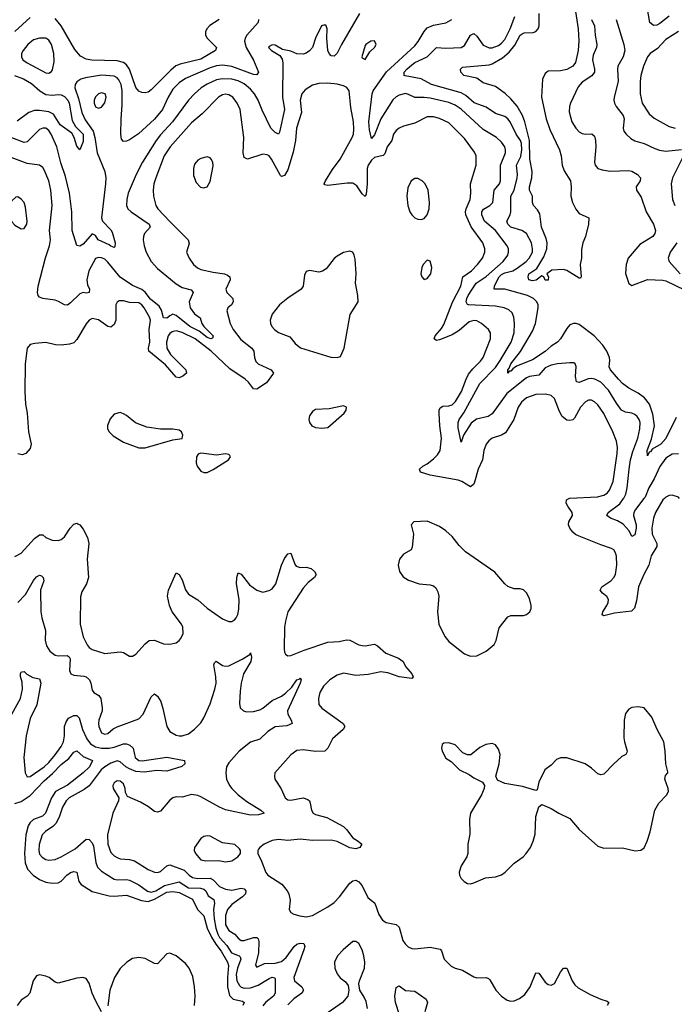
# Model space of a CAD drawing. Header units: inches. Extents: x 1649636 to 1815363, y 506543 to 641975.
# Tile 537 of 656: x 1745082 to 1749304, y 566738 to 573089. Entities that reach past the tile are written whole.
import ezdxf

# ---------------------------------------------------------------- set-up
doc = ezdxf.new("R2010")
doc.units = ezdxf.units.IN
doc.header["$MEASUREMENT"] = 0
doc.layers.add('B7546', color=7, linetype='Continuous')
doc.layers.add('B7547', color=7, linetype='Continuous')

msp = doc.modelspace()

# ---------------------------------------------------------------- linework, layer by layer
at = {"layer": 'B7546', "color": 5}
for points, elevation in [([(1749239.5, 570000), (1749230, 569991.1), (1749181.6, 569910), (1749170, 569873.2), (1749158.5, 569810), (1749160.2, 569770), (1749190.9, 569710.9), (1749192.1, 569690), (1749154.7, 569630), (1749139.1, 569570), (1749107.3, 569510), (1749073.1, 569430), (1749060.1, 569339.9), (1749047.8, 569292.2), (1749027.3, 569272.7), (1748918.3, 569261.6), (1748850, 569244.2), (1748839.3, 569250), (1748843.5, 569270), (1748867.9, 569310), (1748876.4, 569330), (1748878.5, 569350), (1748868, 569368), (1748840.5, 569390), (1748826.6, 569410), (1748835.6, 569430), (1748893.7, 569470), (1748912.9, 569490), (1748923.5, 569510), (1748933.8, 569570), (1748930, 569628), (1748924, 569650), (1748913.3, 569670), (1748899, 569679), (1748830, 569701.4), (1748690, 569756.5), (1748667.3, 569767.3), (1748650, 569783.1), (1748629.8, 569810), (1748621.5, 569830), (1748623.5, 569850), (1748646.2, 569890), (1748645.6, 569910), (1748616.2, 569950), (1748607.3, 569970), (1748609.1, 569990.9), (1748624.1, 570000)], 480), ([(1749107.4, 570000), (1749053.6, 569930), (1749043.3, 569910), (1749040.8, 569890), (1749056.9, 569830), (1749057.8, 569810), (1749050, 569767), (1749030, 569755.6), (1749012.5, 569792.5), (1748974.8, 569834.8), (1748936.8, 569856.8), (1748892.9, 569872.9), (1748867.8, 569890), (1748877.7, 569910), (1748953.4, 569966.6), (1748976.8, 570000)], 460), ([(1745050, 569626), (1745090, 569647.4), (1745176.5, 569743.5), (1745210, 569766.4), (1745230, 569766), (1745250.8, 569750), (1745290, 569732.4), (1745330, 569730.4), (1745350, 569737.1), (1745370, 569753), (1745406.6, 569810), (1745430, 569834), (1745450, 569840.4), (1745457.2, 569837.2), (1745470.2, 569830.2), (1745490, 569803), (1745518.6, 569750), (1745527.6, 569710), (1745516.9, 569610), (1745525.8, 569490), (1745511.4, 569450), (1745482.2, 569397.8), (1745474, 569366), (1745471, 569190), (1745490, 569108.2), (1745516.2, 569056.2), (1745530, 569038.9), (1745550, 569026), (1745630, 569000.2), (1745730, 569012), (1745750, 569006.4), (1745790, 568984.4), (1745810, 568984.4), (1745830, 568996.4), (1745890, 569063.1), (1745916.4, 569083.6), (1745950, 569085.7), (1746010, 569063.1), (1746050, 569061.1), (1746090, 569070.4), (1746110, 569083.8), (1746121.7, 569098.3), (1746135.4, 569130), (1746134, 569170), (1746124.2, 569190), (1746065.7, 569270), (1746047.1, 569310), (1746034.7, 569370), (1746041.4, 569410), (1746090, 569520.7), (1746110, 569510.6), (1746130, 569475.5), (1746150.7, 569410.7), (1746170, 569383.9), (1746230, 569346.5), (1746290, 569293.7), (1746390, 569225.2), (1746430, 569207), (1746450, 569206.4), (1746470, 569219.3), (1746477.4, 569230), (1746487.7, 569252.3), (1746494.2, 569285.8), (1746496.1, 569350), (1746479.8, 569450), (1746481.4, 569490), (1746490, 569520.7), (1746510, 569512.4), (1746564.3, 569444.3), (1746610, 569409.1), (1746650, 569396.9), (1746690, 569406), (1746710, 569418.5), (1746733.3, 569450), (1746769.2, 569570), (1746790, 569613.7), (1746810, 569643), (1746830, 569647.3), (1746855.9, 569575.9), (1746864.7, 569564.7), (1746890, 569555.8), (1746930, 569557.2), (1746962, 569550), (1746983.8, 569530), (1746993, 569510), (1746982, 569490), (1746941.1, 569458.9), (1746910, 569421.1), (1746811.2, 569270), (1746795.4, 569210), (1746790.2, 569169.8), (1746786.5, 569030), (1746789, 569009), (1746796.1, 568996.1), (1746810, 568985.5), (1746830, 568987), (1746917.3, 569022.7), (1747070, 569073.8), (1747141.8, 569078.2), (1747190, 569087.9), (1747210, 569086.7), (1747270, 569056.9), (1747290, 569052.4), (1747310, 569050.2), (1747370, 569061.7), (1747390, 569050.3), (1747442.6, 569002.6), (1747524.9, 568970), (1747554.4, 568950), (1747570, 568916.3), (1747610.4, 568870), (1747619.1, 568850), (1747610, 568839.3), (1747530.1, 568849.9), (1747455.8, 568875.7), (1747410, 568882.8), (1747330, 568865.4), (1747250, 568858.9), (1747170, 568873), (1747130, 568861.4), (1747081.6, 568830), (1747041.8, 568790), (1747018, 568750), (1747008, 568710), (1747011.4, 568671.4), (1747030, 568647.2), (1747167.4, 568550), (1747178.7, 568530), (1747167.4, 568510), (1747099.6, 568450), (1747070, 568389.6), (1747050, 568371.1), (1746988.7, 568368.7), (1746910, 568379.7), (1746870, 568374), (1746830, 568347.6), (1746727.7, 568230), (1746724, 568210), (1746727.7, 568190), (1746768.1, 568128.1), (1746793, 568070), (1746810, 568057.6), (1746830, 568053.7), (1746910, 568068.9), (1746939.7, 568059.7), (1746950.2, 568050.2), (1746956, 568036), (1746963.2, 567990), (1746974.9, 567970), (1746990, 567961.5), (1747062.4, 567942.4), (1747170, 567884), (1747190, 567865.2), (1747230, 567811.4), (1747264.9, 567790), (1747287.3, 567770), (1747276, 567750), (1747250, 567741.6), (1747210, 567746.3), (1747130, 567787.7), (1747090, 567796.5), (1746970, 567795.4), (1746890, 567803.2), (1746810, 567793.7), (1746750, 567801.8), (1746710, 567794.2), (1746659.1, 567770), (1746630.7, 567750), (1746622, 567738), (1746617.3, 567730), (1746618, 567710), (1746642, 567662), (1746668.6, 567588.6), (1746681.3, 567570), (1746771.9, 567511.9), (1746807.4, 567470), (1746816.9, 567450), (1746826, 567410), (1746819.3, 567350), (1746830.4, 567330.4), (1746850, 567319.3), (1746887.5, 567307.5), (1746930, 567301.1), (1746970, 567310.3), (1747070, 567366.5), (1747110, 567394), (1747144.2, 567430), (1747210, 567518.4), (1747230, 567534.9), (1747250, 567539.1), (1747270, 567528), (1747290, 567502), (1747326.9, 567426.9), (1747373, 567390), (1747396.9, 567316.9), (1747420.6, 567280.6), (1747445.7, 567265.7), (1747510, 567253.4), (1747530, 567234.9), (1747553.8, 567150), (1747567.5, 567127.5), (1747588.1, 567108.1), (1747610, 567098), (1747630, 567095.2), (1747730, 567106.2), (1747794.4, 567094.4), (1747802.8, 567082.7), (1747819.5, 567030), (1747864.7, 566984.7), (1747890, 566971.7), (1747938, 566958), (1748010, 566915.6), (1748030, 566909.1), (1748090, 566910.2), (1748104.5, 566904.5), (1748114.7, 566894.7), (1748153.2, 566830), (1748190, 566790.2), (1748225.1, 566765.1), (1748250, 566759.1), (1748270, 566760.8), (1748304.7, 566775.3), (1748339.8, 566800.2), (1748374.7, 566850), (1748410, 566941), (1748430, 566938.8), (1748470, 566881.3), (1748490, 566865.3), (1748510, 566862), (1748530, 566872.7), (1748570, 566944.9), (1748590, 566970.6), (1748610, 566970.8), (1748644.9, 566890), (1748663.2, 566863.2), (1748683.8, 566843.8), (1748760.6, 566800.6), (1748830, 566770.5), (1748870, 566758.8), (1748881, 566750), (1748870.6, 566730)], 480), ([(1745069.8, 569330), (1745119.7, 569380.3), (1745170, 569472.4), (1745190, 569495.8), (1745210, 569507), (1745222.3, 569502.3), (1745233.7, 569490), (1745236.5, 569470), (1745215.6, 569410), (1745218.9, 569270), (1745224, 569230), (1745247.6, 569150), (1745246.6, 569086.6), (1745253.6, 569050), (1745276, 569016), (1745310, 568990.2), (1745330, 568985.8), (1745388, 568988), (1745399.8, 568979.8), (1745407, 568967), (1745403.5, 568890), (1745410.4, 568870), (1745430, 568860.7), (1745495.5, 568855.5), (1745510.3, 568850), (1745531.3, 568830), (1745540.7, 568810), (1745550, 568763.1), (1745560.3, 568750), (1745592.2, 568730), (1745604.7, 568710), (1745614.3, 568650), (1745613, 568630), (1745591.5, 568570), (1745589.4, 568550), (1745592.3, 568530), (1745608.3, 568490), (1745630, 568480.2), (1745650, 568484.5), (1745684.9, 568515.1), (1745710, 568528.5), (1745850, 568578.3), (1745878.7, 568610), (1745930, 568722), (1745950, 568740.5), (1745970, 568726), (1745991.3, 568690), (1746005.5, 568645.5), (1746030.2, 568530.2), (1746050, 568497.6), (1746090, 568474.9), (1746110, 568470.3), (1746130, 568470.3), (1746170, 568482.3), (1746210, 568511.8), (1746250, 568554), (1746270, 568586.4), (1746310, 568676.4), (1746340.2, 568770), (1746347.8, 568810), (1746346.4, 568850), (1746332.7, 568927.3), (1746338.7, 568941.3), (1746349.7, 568950.3), (1746390, 568923.6), (1746410, 568919.1), (1746430, 568922), (1746516.4, 568963.6), (1746564.9, 568995.1), (1746570, 569006), (1746576.7, 568976.7), (1746573, 568950), (1746524.4, 568870), (1746509.4, 568810), (1746502.9, 568757.1), (1746499.1, 568679.1), (1746504.2, 568650), (1746524.4, 568630), (1746544.4, 568624.4), (1746590, 568625.9), (1746630, 568637.3), (1746650, 568647.9), (1746710, 568696.6), (1746770, 568724.8), (1746796, 568744), (1746837.2, 568782.8), (1746870, 568831.3), (1746884.7, 568835.2), (1746890, 568842), (1746896, 568830), (1746891.1, 568810), (1746809.3, 568630), (1746811.1, 568610), (1746833.4, 568570), (1746839.3, 568550), (1746805.4, 568534.6), (1746730, 568526.6), (1746682, 568498), (1746630, 568448.8), (1746570, 568427.8), (1746496.5, 568370), (1746430, 568296.3), (1746414.9, 568270), (1746410.2, 568230), (1746415.2, 568190), (1746433.7, 568150), (1746449.3, 568130), (1746489.6, 568089.6), (1746545.6, 568045.6), (1746637.1, 567990), (1746658.8, 567970), (1746620.9, 567959.1), (1746570, 567958.1), (1746410, 567992.7), (1746370, 568009), (1746250, 568075.9), (1746230, 568084.6), (1746190, 568090.8), (1746130, 568074.3), (1746090, 568075.1), (1746070, 568069.7), (1746050, 568054.3), (1745990, 567984.7), (1745970, 567976.3), (1745950, 567982.4), (1745912.6, 568012.6), (1745861.4, 568041.4), (1745777.5, 568077.5), (1745763.9, 568103.9), (1745761.1, 568130), (1745750, 568159.6), (1745730, 568176.8), (1745710, 568178.5), (1745690, 568166.6), (1745683.2, 568150), (1745684.4, 568130), (1745722, 568070), (1745719.3, 568050), (1745682, 567970), (1745647.5, 567830), (1745649.5, 567770), (1745670, 567717.3), (1745690, 567695.6), (1745710, 567684.1), (1745730, 567677.1), (1745790, 567672.8), (1745823, 567663), (1745910, 567608.1), (1745950, 567589.1), (1745970, 567587.9), (1745990, 567595.2), (1746029.9, 567630.1), (1746050, 567637.3), (1746143.3, 567603.3), (1746174, 567570), (1746196.6, 567556.6), (1746230, 567550.1), (1746310.8, 567550.8), (1746330, 567540.4), (1746370, 567497.8), (1746410, 567479.9), (1746450, 567475.1), (1746510, 567486), (1746530, 567482), (1746541.1, 567470), (1746538.3, 567450), (1746518.3, 567430), (1746450, 567381.5), (1746422.8, 567350), (1746409.6, 567310), (1746410, 567250.6), (1746430, 567214.6), (1746469.3, 567189.3), (1746490, 567164.5), (1746510, 567148.8), (1746530, 567148.5), (1746590, 567168.9), (1746610, 567169.2), (1746619.1, 567159.1), (1746623.7, 567143.7), (1746621.3, 567070), (1746601.6, 566990), (1746610, 566977.3), (1746660, 567000), (1746730, 567003.4), (1746770, 567012.9), (1746800.6, 567039.4), (1746850.9, 567110), (1746870, 567125), (1746890, 567132.4), (1746914.9, 567130), (1746920.7, 567110), (1746915, 567090), (1746850.2, 566910), (1746853.1, 566890), (1746902.3, 566850), (1746911.2, 566828.8), (1746902, 566810), (1746850, 566773.8), (1746810, 566734.5)], 460), ([(1745010, 568571.1), (1745086.4, 568710), (1745099.6, 568770), (1745096.7, 568816.7), (1745087, 568853), (1745087.4, 568872.6), (1745090, 568880.7), (1745096.6, 568883.4), (1745110, 568884.9), (1745127.5, 568867.5), (1745166.4, 568846.4), (1745210, 568838), (1745218.6, 568810), (1745192.6, 568670), (1745150, 568581.6), (1745122.9, 568470), (1745107.8, 568330), (1745117.5, 568230), (1745130, 568204.9), (1745150, 568208.3), (1745239.5, 568270), (1745270, 568298.1), (1745310, 568346), (1745350, 568401.5), (1745363.1, 568430), (1745371.1, 568470), (1745371.2, 568530), (1745380.4, 568559.7), (1745397.1, 568582.9), (1745430, 568600.1), (1745450, 568600.2), (1745464.8, 568584.8), (1745486.5, 568510), (1745513.8, 568450), (1745538.6, 568418.6), (1745570, 568397.8), (1745609.2, 568389.2), (1745659.3, 568390), (1745690, 568395.7), (1745750, 568418.5), (1745770, 568417.8), (1745791.7, 568410), (1745813.7, 568390), (1745827.1, 568330), (1745850.2, 568310.2), (1745872.3, 568307.7), (1746030, 568331.3), (1746144, 568310), (1746146, 568290), (1746127.5, 568272.5), (1746030, 568241.3), (1745966.2, 568246.2), (1745885.4, 568234.6), (1745830, 568240.5), (1745790, 568256), (1745766.9, 568270), (1745730, 568302.9), (1745710, 568307.5), (1745670, 568292.8), (1745630.9, 568270), (1745608, 568250), (1745530, 568146), (1745497.6, 568122.4), (1745400.2, 568070), (1745380.2, 568050), (1745357.6, 568010), (1745335.4, 567944.6), (1745315.1, 567904.9), (1745295.5, 567884.5), (1745247.5, 567852.5), (1745227.5, 567830), (1745208, 567768), (1745205, 567730), (1745210, 567706.4), (1745226.2, 567686.2), (1745250, 567672.6), (1745270, 567668.4), (1745310, 567672), (1745349.7, 567690), (1745438.3, 567741.7), (1745510, 567802.2), (1745530, 567801.2), (1745550, 567779.6), (1745557.6, 567757.6), (1745572.6, 567652.6), (1745582.9, 567622.9), (1745610, 567595.7), (1745690, 567545.6), (1745710, 567541), (1745770, 567542.2), (1745790, 567538.2), (1745850, 567509), (1745906.6, 567466.6), (1745930, 567461.1), (1745958.7, 567470), (1746016.5, 567503.5), (1746110, 567528.3), (1746170, 567490.1), (1746247.5, 567487.5), (1746270, 567481.4), (1746281.4, 567470), (1746297.6, 567437.6), (1746334.3, 567414.3), (1746338.9, 567390), (1746332.4, 567350), (1746335.5, 567290), (1746345.6, 567230), (1746359.6, 567190), (1746370, 567169.6), (1746417.5, 567117.5), (1746446.6, 567070), (1746496.5, 567050), (1746504.2, 567044.2), (1746508.7, 567030), (1746486.1, 566970), (1746477.3, 566930), (1746481.8, 566890), (1746498.4, 566858.4), (1746510, 566847.5), (1746530, 566841.7), (1746570, 566844.4), (1746619.6, 566860.4), (1746690, 566904.2), (1746710, 566912.1), (1746727.5, 566907.5), (1746730, 566902), (1746728.9, 566810), (1746717.9, 566790), (1746670, 566751.9), (1746650, 566728.2)], 440), ([(1745050, 568032.3), (1745090, 568045), (1745150, 568084), (1745239.9, 568180.1), (1745293.3, 568226.7), (1745350, 568285.3), (1745397.4, 568322.6), (1745430, 568364), (1745450, 568372.9), (1745490, 568335.4), (1745550.7, 568310.7), (1745531.2, 568270), (1745491.4, 568230), (1745390, 568150.7), (1745312.2, 568110), (1745286.3, 568070), (1745247, 567970), (1745228.2, 567951.8), (1745170, 567929.4), (1745149.1, 567910), (1745136.6, 567890), (1745121.8, 567830), (1745112.6, 567710), (1745116.3, 567650), (1745131.9, 567610), (1745169.4, 567570), (1745210, 567543.1), (1745250, 567525.1), (1745290, 567518.8), (1745330, 567521), (1745350, 567532.2), (1745384.8, 567570), (1745410, 567587.6), (1745430, 567595.2), (1745450, 567590.3), (1745463, 567530), (1745477.6, 567510), (1745550, 567464.5), (1745657.8, 567437.8), (1745690, 567434.9), (1745770, 567441.5), (1745866.6, 567406.6), (1745910, 567401.7), (1745950, 567416.9), (1746030, 567461.9), (1746070, 567465.7), (1746110, 567459.3), (1746195.7, 567415.7), (1746227.4, 567350), (1746269.5, 567309.5), (1746289.8, 567230), (1746317.7, 567170), (1746345.7, 567125.7), (1746381.3, 567081.3), (1746422.5, 567010), (1746428.8, 566988.8), (1746420.8, 566910), (1746420.8, 566850), (1746434.6, 566794.6), (1746459.2, 566770), (1746518.2, 566758.2), (1746530.1, 566750.1), (1746519.8, 566730)], 420), ([(1747324.7, 566710), (1747315.5, 566755.5), (1747304.2, 566784.2), (1747276.2, 566830), (1747269.5, 566869.5), (1747273, 566890), (1747305.1, 566970), (1747306.9, 567010), (1747302, 567050), (1747290, 567089), (1747269.5, 567129.5), (1747250, 567143.7), (1747230, 567142), (1747168.2, 567090), (1747130.4, 567050), (1747112.4, 567010), (1747114, 566970), (1747130, 566934), (1747148.1, 566908.1), (1747182.6, 566882.6), (1747199.5, 566859.5), (1747205.5, 566830), (1747198.4, 566790), (1747164.4, 566750), (1747048.8, 566670)], 480), ([(1746208.8, 566730), (1746212.6, 566790), (1746209.9, 566849.9), (1746197.2, 566917.2), (1746174.5, 566970), (1746150, 567001.8), (1746090, 567051), (1746050, 567067.8), (1746030, 567063), (1745970, 566998.9), (1745950, 567001.4), (1745890, 567032.7), (1745850, 567040.6), (1745810, 567033.3), (1745773.1, 567010), (1745730, 566968.6), (1745693.4, 566910), (1745663.8, 566830), (1745650, 566728.3)], 420), ([(1745610, 566689.4), (1745570, 566761.4), (1745549, 566810), (1745530, 566873.6), (1745510, 566903.5), (1745489.8, 566909.8), (1745450, 566907.2), (1745330, 566874), (1745310, 566880.7), (1745271.9, 566910), (1745250, 566919.6), (1745210, 566927.8), (1745190, 566921.5), (1745168.1, 566890), (1745147.2, 566810), (1745130.2, 566789.8), (1745090, 566764.4), (1745064.3, 566730)], 420), ([(1747531.7, 566670), (1747505, 566750), (1747500.3, 566790), (1747510, 566846.8), (1747530, 566857.1), (1747570, 566827), (1747630, 566822.4), (1747702.4, 566770), (1747711.7, 566750), (1747693.6, 566690)], 460)]:
    msp.add_lwpolyline(points, dxfattribs=dict(at, elevation=elevation))
for points, elevation in [([(1747710, 569854), (1747624.7, 569850), (1747605.5, 569830), (1747622, 569770), (1747612.7, 569687.3), (1747605.5, 569670), (1747558, 569642), (1747530.4, 569610), (1747523.1, 569570), (1747530.3, 569530), (1747554.9, 569494.9), (1747590, 569473.8), (1747658.8, 569450), (1747730, 569443.5), (1747750, 569436.9), (1747765, 569425), (1747779.5, 569399.5), (1747784.8, 569370), (1747777.1, 569270), (1747784.7, 569190), (1747822.6, 569110), (1747850, 569078.6), (1747950, 568999.5), (1747990, 568983.7), (1748030, 568985.3), (1748090, 569016.4), (1748142, 569058), (1748155.6, 569084.4), (1748174.3, 569165.7), (1748230, 569236.3), (1748250, 569246), (1748330, 569246.4), (1748350, 569253), (1748371.2, 569268.8), (1748379.6, 569290), (1748381.3, 569310), (1748370, 569356), (1748350, 569392.3), (1748330, 569411.6), (1748310, 569418.7), (1748270, 569418.7), (1748230, 569433.3), (1748209.6, 569450), (1748145.3, 569525.3), (1747957.3, 569657.3), (1747916.8, 569696.8), (1747870, 569754.8), (1747831.1, 569791.1), (1747790, 569819.8)], 520), ([(1749070, 568657.6), (1749030, 568651.8), (1749010, 568640.9), (1748990, 568613.2), (1748981.3, 568570), (1748977.7, 568457.7), (1748981.7, 568430), (1749000.5, 568370), (1748998.4, 568361.6), (1748991, 568350), (1748964.7, 568335.3), (1748914, 568290), (1748850, 568222.7), (1748830, 568218), (1748810, 568224.5), (1748770, 568262), (1748729.7, 568289.7), (1748610, 568327), (1748570, 568326.6), (1748543.7, 568316.3), (1748510, 568279.5), (1748469.1, 568250.9), (1748430.8, 568170.8), (1748419.6, 568120.4), (1748410, 568118), (1748323.8, 568143.8), (1748210, 568162.4), (1748163.9, 568183.9), (1748152.3, 568210), (1748173.6, 568290), (1748179.6, 568350), (1748170, 568384), (1748150, 568412.3), (1748130, 568419.5), (1748087.3, 568412.7), (1748050, 568394.5), (1747992.3, 568347.7), (1747970, 568346.6), (1747940.1, 568360.1), (1747890, 568412.3), (1747850, 568425.2), (1747818, 568422), (1747806, 568414), (1747802.8, 568390), (1747807.3, 568370), (1747830, 568326), (1747864, 568304), (1747918.8, 568250), (1747980.4, 568220.4), (1748010, 568199.1), (1748066, 568170), (1748078.8, 568150), (1748076.3, 568130), (1748059.5, 568090), (1747988.9, 567970), (1747983.6, 567930), (1747984.2, 567835.8), (1747972.4, 567770), (1747972.7, 567710), (1747966.4, 567690), (1747928.7, 567630), (1747915.8, 567590), (1747918.4, 567570), (1747928.2, 567550), (1747949, 567529), (1747970, 567517.1), (1747990, 567514.9), (1748010, 567520.5), (1748085.9, 567554.1), (1748150, 567559.6), (1748190, 567573.1), (1748213, 567590), (1748270, 567647.2), (1748329.6, 567690), (1748348, 567710), (1748375.4, 567750), (1748392.6, 567790), (1748405.6, 567834.4), (1748409.7, 567950.3), (1748430, 568012), (1748450, 568026), (1748510, 568001.3), (1748559.1, 567970), (1748630, 567936.4), (1748690, 567864.4), (1748810, 567758.4), (1748850, 567744.9), (1748970, 567746.4), (1749052.1, 567727.9), (1749087.2, 567732.8), (1749110, 567746.8), (1749129.6, 567790.3), (1749148, 567850), (1749178, 567990), (1749204.6, 568035.4), (1749253.4, 568086.6), (1749267.3, 568110), (1749264.7, 568130), (1749241.6, 568190), (1749246.6, 568213.4), (1749262, 568230), (1749262, 568238), (1749249.5, 568289.5), (1749245.1, 568370), (1749235.4, 568430), (1749193.3, 568510), (1749158.7, 568590), (1749110, 568649.4)], 520), ([(1746290, 567824.2), (1746270, 567819.7), (1746250, 567807), (1746208.7, 567750), (1746207, 567730), (1746216.4, 567710), (1746250, 567668.9), (1746282.6, 567662.6), (1746365.2, 567665.2), (1746410, 567656.9), (1746450, 567663.7), (1746489.3, 567690), (1746506, 567710), (1746506, 567730), (1746500.1, 567740.1), (1746469.6, 567769.6), (1746390, 567778.7), (1746310, 567822.4)], 480)]:
    msp.add_lwpolyline(points, close=True, dxfattribs=dict(at, elevation=elevation))
at = {"layer": 'B7547', "color": 5}
for points, elevation in [([(1748661.6, 573170), (1748684.6, 573030), (1748687.8, 572952.2), (1748683.4, 572890), (1748666.6, 572813.4), (1748649.1, 572790), (1748610, 572767.1), (1748570, 572759.5), (1748490, 572757.8), (1748470, 572741.5), (1748454.3, 572705.7), (1748448.1, 572590), (1748478.1, 572450), (1748501.2, 572381.2), (1748562.4, 572250), (1748574, 572210), (1748581.5, 572150), (1748593.1, 572113.1), (1748633.6, 572050), (1748638.3, 572010), (1748636.3, 571950), (1748646.4, 571910), (1748667.8, 571867.8), (1748690, 571839.5), (1748753, 571810), (1748750.4, 571770), (1748730.4, 571690), (1748713.4, 571650), (1748706, 571606), (1748704.7, 571550), (1748696, 571510), (1748702, 571430), (1748698, 571422), (1748690, 571422), (1748611.5, 571471.5), (1748590, 571477.2), (1748513.6, 571473.6), (1748482, 571450), (1748492, 571430), (1748490, 571408), (1748470, 571409), (1748462, 571430), (1748450, 571437.2), (1748412.1, 571407.9), (1748390, 571404.2), (1748364.7, 571410), (1748360.6, 571430), (1748365.2, 571450), (1748416.1, 571483.9), (1748461.5, 571558.5), (1748480.6, 571610), (1748483.9, 571650), (1748478, 571678), (1748447.3, 571750), (1748437.4, 571837.4), (1748422.4, 571862.4), (1748396.2, 571890), (1748389.7, 571910), (1748388.2, 571950), (1748369.8, 571990), (1748369, 572010), (1748384.1, 572070), (1748386, 572110), (1748372.4, 572192.4), (1748370.6, 572310), (1748339.4, 572430), (1748323.6, 572470), (1748291, 572531), (1748250, 572579), (1748212.7, 572612.7), (1748150, 572657.7), (1748070, 572682), (1748030, 572711.1), (1747945.6, 572730), (1747927.4, 572750), (1747924.2, 572770), (1747936.6, 572783.4), (1748110, 572796.8), (1748130, 572803.6), (1748196.2, 572843.8), (1748239.4, 572880.6), (1748274.5, 572925.6), (1748310, 572988.3), (1748321.7, 572998.3), (1748335.3, 573004.7), (1748394.2, 573005.8), (1748410, 573011.9), (1748426.6, 573030), (1748431.7, 573050), (1748432.2, 573130)], 420), ([(1749270, 573111.1), (1749210, 573064.3), (1749190, 573053.2), (1749170, 573050.8), (1749146.6, 573070), (1749128.8, 573170)], 460), ([(1747274.3, 573130), (1747156.6, 572930), (1747130, 572873.6), (1747110, 572853.5), (1747090, 572855.4), (1747077.2, 572870), (1747069.8, 572890), (1747061.8, 572970), (1747065.1, 573030), (1747058, 573050), (1747050, 573055.1), (1747028.2, 573050), (1746990, 572969.2), (1746970.3, 572910), (1746951.8, 572888.2), (1746930, 572874), (1746910, 572867.3), (1746869.8, 572869.8), (1746830, 572885.1), (1746776, 572896), (1746730, 572923.7), (1746710, 572926), (1746690, 572917.2), (1746686.4, 572910), (1746704.9, 572890), (1746759, 572859), (1746773.5, 572833.5), (1746778, 572810), (1746777.1, 572590), (1746788.9, 572510), (1746756.6, 572363.4), (1746750, 572349.7), (1746730, 572360.4), (1746702, 572390), (1746645.6, 572505.6), (1746619.3, 572570), (1746596.4, 572610), (1746570, 572641.2), (1746530, 572674.3), (1746490, 572695.3), (1746450, 572704.8), (1746390, 572708), (1746350, 572700.9), (1746290, 572673.9), (1746251.2, 572648.8), (1746208.3, 572611.7), (1746170, 572569.8), (1746067.6, 572430), (1745990, 572346), (1745962.6, 572310), (1745873, 572170), (1745832.5, 572090), (1745780.7, 571970), (1745772.3, 571930), (1745770.3, 571890), (1745778.9, 571870), (1745800.9, 571850), (1745916.9, 571770), (1745923.6, 571750), (1745887.2, 571710), (1745879.6, 571690), (1745878.8, 571670), (1745884.8, 571630), (1745898, 571590), (1745930.1, 571530), (1745970, 571484.7), (1746090, 571386.2), (1746130, 571362.6), (1746186.7, 571346.7), (1746196.4, 571336.4), (1746199.6, 571330), (1746175.3, 571270), (1746182.1, 571230), (1746210, 571191.8), (1746245.1, 571165.1), (1746256.6, 571130), (1746269, 571109), (1746330.2, 571050), (1746324.3, 571035.7), (1746313.4, 571030), (1746290, 571039.9), (1746239.7, 571079.7), (1746179.6, 571110), (1746090, 571180.2), (1746070, 571189), (1746050, 571179.8), (1746030, 571163.1), (1746010, 571165.6), (1745995.1, 571215.1), (1745981.7, 571241.7), (1745925.3, 571285.3), (1745890, 571332.5), (1745870, 571348.8), (1745810, 571374.5), (1745729.1, 571429.1), (1745650, 571525.6), (1745630, 571543.4), (1745610, 571553.6), (1745590, 571555.6), (1745570, 571548.2), (1745526.4, 571470), (1745514.8, 571410), (1745518.8, 571378.8), (1745532.1, 571350), (1745530, 571329.7), (1745510, 571326), (1745490, 571328.4), (1745470, 571321.7), (1745410, 571262.6), (1745390, 571248.3), (1745370, 571249.7), (1745332.3, 571272.3), (1745310, 571280.4), (1745230, 571289.8), (1745210, 571298.9), (1745201.5, 571310), (1745196.2, 571330), (1745200.6, 571370), (1745247, 571553), (1745273.3, 571630), (1745280.7, 571670), (1745272.8, 571730), (1745290.6, 571890), (1745281.9, 571990), (1745269.9, 572049.9), (1745240.3, 572120.3), (1745230, 572135.1), (1745210, 572149.8), (1745130, 572162.1), (1745010, 572206.6)], 460), ([(1746620.8, 573090), (1746619.1, 573070), (1746547, 572990), (1746536.1, 572970), (1746532.3, 572950), (1746541.9, 572910), (1746590, 572828), (1746622, 572750), (1746610, 572733), (1746590, 572736.2), (1746450, 572787.2), (1746390, 572796.7), (1746350, 572791.2), (1746310, 572779.5), (1746150.4, 572709.6), (1746110, 572682.3), (1746070, 572640.7), (1746038.3, 572590), (1746003.1, 572510), (1745950, 572446.8), (1745847.1, 572352.9), (1745790, 572315.1), (1745770, 572305.1), (1745750, 572302.9), (1745738.3, 572318.3), (1745734.7, 572350), (1745735.8, 572450), (1745743, 572537), (1745742.2, 572630), (1745735.8, 572670), (1745721.5, 572701.5), (1745710, 572714.1), (1745690, 572723.9), (1745609.7, 572730.3), (1745505.2, 572714.8), (1745475.1, 572704.9), (1745450.9, 572689.1), (1745439.1, 572670), (1745437.6, 572650), (1745461.1, 572581.1), (1745482.5, 572490), (1745503.3, 572443.3), (1745554.9, 572370), (1745566, 572330), (1745580.9, 572230), (1745631, 572110), (1745636.6, 572070), (1745635.5, 572030), (1745610.2, 571810), (1745616, 571790), (1745670, 571734), (1745678.7, 571718.7), (1745696.8, 571650), (1745696.1, 571623.9), (1745690, 571620.5), (1745670, 571628.1), (1745657.6, 571637.6), (1745588.1, 571668.1), (1745570, 571697.2), (1745550, 571707.6), (1745490, 571640.4), (1745470, 571628), (1745450, 571632.7), (1745418.9, 571730), (1745417.6, 571850), (1745401.8, 571970), (1745377.1, 572077.1), (1745346, 572166), (1745320.8, 572270), (1745285, 572350), (1745270, 572374.2), (1745250, 572389.8), (1745230, 572389.8), (1745210, 572379.8), (1745130, 572300.2), (1745110, 572296.2), (1745030, 572326.6)], 440), ([(1745150, 573104.1), (1745050, 573013.3)], 420), ([(1746367.2, 573090), (1746307.5, 573052.5), (1746288.8, 573030), (1746280.1, 573010), (1746279.8, 572990), (1746290.1, 572970), (1746351.5, 572910), (1746345.3, 572890), (1746250, 572833.8), (1746117.6, 572802.4), (1746088.8, 572791.2), (1746055.5, 572764.5), (1745930, 572637.4), (1745910, 572622.4), (1745890, 572616.4), (1745870, 572619.2), (1745850, 572628.4), (1745831.1, 572651.1), (1745789.2, 572769.2), (1745770, 572797.4), (1745750, 572812.2), (1745710, 572823.6), (1745547.7, 572827.7), (1745510, 572834.9), (1745474.3, 572854.3), (1745437.5, 572897.5), (1745349.2, 573050), (1745310, 573097)], 420), ([(1748976.8, 570000), (1748978.1, 570001.9), (1748990.9, 570029.1), (1748999.9, 570070), (1749011.6, 570190), (1749022, 570250), (1749036.3, 570303.8), (1749068.6, 570390), (1749082.3, 570450), (1749082.9, 570490), (1749077.3, 570510), (1749065.1, 570530), (1749050, 570542.2), (1749030, 570551.4), (1748990, 570556.8), (1748962.5, 570570), (1748930, 570614.6), (1748879.9, 570699.9), (1748830, 570751), (1748791.1, 570770), (1748770, 570774.3), (1748747.1, 570772.9), (1748690, 570748.1), (1748673.5, 570753.5), (1748666.9, 570786.9), (1748671.1, 570851.1), (1748664, 570870), (1748654.9, 570874.9), (1748630, 570876), (1748550, 570869.8), (1748510, 570861.6), (1748470, 570843.2), (1748430, 570796.1), (1748370, 570786.5), (1748350, 570778.3), (1748222.8, 570677.2), (1748130, 570545.6), (1748103.1, 570530), (1748028.4, 570511.6), (1747994.3, 570485.7), (1747944.4, 570410), (1747930, 570364), (1747910, 570455.3), (1747909.9, 570490), (1747917, 570510), (1747946.4, 570553.6), (1748050, 570742.3), (1748150, 570845.9), (1748180.8, 570890), (1748251.4, 571010), (1748269.9, 571070), (1748273.7, 571130), (1748268.9, 571170), (1748257.9, 571197.9), (1748237.3, 571217.3), (1748206.6, 571230), (1748150, 571241.4), (1747977.2, 571250), (1747970, 571252.3), (1747961.7, 571270), (1747964.5, 571290), (1747974.2, 571310), (1748025.9, 571390), (1748090, 571431.8), (1748199.5, 571530), (1748229, 571570), (1748235, 571590), (1748234.4, 571610), (1748226.3, 571630), (1748151, 571730), (1748079.9, 571790), (1748061.9, 571830), (1748061.7, 571850), (1748072.4, 571867.6), (1748113.7, 571890), (1748134, 571910), (1748142.7, 571990), (1748177.1, 572030), (1748182.9, 572050), (1748183.4, 572150), (1748214.3, 572230), (1748216, 572250), (1748210.6, 572270), (1748190, 572298.4), (1748157.2, 572330), (1748070, 572380.6), (1747930, 572511.1), (1747890, 572538.2), (1747850, 572553.9), (1747730, 572582.1), (1747690, 572587.7), (1747630, 572586.4), (1747590, 572607.3), (1747570, 572611.9), (1747530, 572602.1), (1747510, 572591.8), (1747487.7, 572572.3), (1747410.1, 572450), (1747370, 572346.6), (1747350, 572322.9), (1747338.2, 572378.2), (1747334.4, 572430), (1747355.8, 572610), (1747362.4, 572630), (1747446.4, 572753.6), (1747630, 572919.7), (1747652, 572948), (1747690, 573012.7), (1747710, 573036.1), (1747750, 573054), (1747830, 573068.9), (1747869.4, 573090)], 460), ([(1749316, 570524), (1749250, 570387.1), (1749217.8, 570350), (1749161.9, 570318.1), (1749150, 570302), (1749140.8, 570299.2), (1749130, 570275.3), (1749127.8, 570310), (1749157.5, 570382.5), (1749176.2, 570470), (1749164.8, 570544.8), (1749142.7, 570610), (1749110.7, 570650.7), (1749070, 570679.1), (1749010, 570711.7), (1748970, 570742.2), (1748943, 570770), (1748892.9, 570830), (1748883.5, 570850), (1748888.5, 570890), (1748885.6, 570910), (1748868.1, 570950), (1748843.4, 570990), (1748787.7, 571050), (1748690, 571121.9), (1748670, 571130.4), (1748654, 571130), (1748630, 571120.2), (1748610, 571097), (1748570.5, 571029.5), (1748551, 571009), (1748510, 570983.2), (1748471.4, 570948.6), (1748390, 570896), (1748286.9, 570853.1), (1748262.2, 570837.8), (1748250, 570822.6), (1748238, 570822), (1748229, 570809), (1748229.3, 570830), (1748239.1, 570840.9), (1748249.4, 570870), (1748312, 570948), (1748390, 571080.8), (1748408.1, 571130), (1748425.7, 571230), (1748425, 571250), (1748416.1, 571270), (1748395.3, 571290), (1748356.9, 571310), (1748210.1, 571349.9), (1748142, 571350), (1748143.4, 571370), (1748152.3, 571390), (1748174.9, 571430), (1748190, 571445.7), (1748210, 571456.5), (1748262.4, 571470), (1748290, 571485.9), (1748349.1, 571530), (1748368.5, 571550), (1748388.2, 571590), (1748389.9, 571610.1), (1748382.1, 571650), (1748351.2, 571710), (1748319.7, 571730), (1748250, 571750.8), (1748230.8, 571770), (1748223.7, 571790), (1748245.5, 571830), (1748249.2, 571850), (1748248.3, 571950), (1748271, 571990), (1748290.9, 572070), (1748293, 572090), (1748285.4, 572150), (1748313.1, 572206.9), (1748320.1, 572250), (1748318.1, 572290), (1748311.8, 572310), (1748282.7, 572350), (1748244.5, 572430), (1748229.9, 572449.9), (1748210, 572464.2), (1748150, 572483.2), (1748090, 572524.2), (1748012.3, 572552.3), (1747959.6, 572599.6), (1747930, 572618.3), (1747738.3, 572670), (1747670, 572708.4), (1747567.3, 572727.3), (1747562.4, 572730), (1747561.6, 572741.6), (1747562, 572750), (1747578.3, 572770), (1747610, 572797.7), (1747630, 572813.3), (1747710, 572848.6), (1747769.4, 572910.6), (1747830, 572905), (1747930, 572909.4), (1747950, 572922.6), (1747990, 572989.1), (1748010, 572999.1), (1748030, 572982.8), (1748070, 572925.2), (1748110, 572907.2), (1748130, 572907.4), (1748170, 572923.2), (1748190, 572937.8), (1748210, 572961), (1748245.8, 573030), (1748274.7, 573110)], 440), ([(1748769.4, 573090), (1748788.5, 573048.5), (1748792.6, 572990), (1748803.9, 572930), (1748802.5, 572910), (1748780.8, 572859.2), (1748775.7, 572830), (1748789.3, 572770.7), (1748788.4, 572750), (1748772.4, 572727.6), (1748710, 572686.8), (1748683.6, 572656.4), (1748633.6, 572550), (1748627.1, 572530), (1748625.1, 572494.9), (1748643.5, 572430), (1748668.1, 572390), (1748690, 572366.3), (1748710, 572355.2), (1748730, 572351.3), (1748772.8, 572352.8), (1748790, 572338), (1748796.3, 572310), (1748797.7, 572270), (1748788.9, 572170), (1748794, 572150), (1748810.2, 572130.2), (1748839.5, 572119.5), (1748890, 572112), (1749010, 572116.2), (1749030, 572111.3), (1749066.7, 572090), (1749085.3, 572070), (1749082.6, 572050), (1749058.4, 572010), (1749060.4, 571990), (1749090, 571944), (1749122.4, 571850), (1749168.5, 571770), (1749182.4, 571730), (1749177.1, 571710), (1749164.4, 571690), (1749081.7, 571638.3), (1749007.2, 571550), (1748992.9, 571510), (1748988.1, 571451.9), (1749010, 571386.4), (1749030, 571375), (1749130, 571412.3), (1749230, 571408.6), (1749250, 571403.6), (1749370, 571346)], 440), ([(1748928.3, 573090), (1748978.6, 572930), (1748985.2, 572890), (1748973, 572850), (1748939.4, 572790), (1748936.3, 572770), (1748942.5, 572690), (1748915, 572590), (1748913.4, 572570), (1748917.3, 572550), (1748927.8, 572530), (1748974, 572470), (1748979.7, 572450), (1748974, 572390), (1748979.1, 572370), (1748993.1, 572350), (1749023.1, 572323.1), (1749050, 572307.9), (1749110, 572290.2), (1749177.3, 572257.3), (1749207.4, 572247.4), (1749250, 572241.3), (1749350, 572252.7)], 460), ([(1749330, 573012.2), (1749250, 572961), (1749196.1, 572903.9), (1749148.3, 572871.6), (1749131.1, 572850), (1749105, 572790), (1749087.3, 572730), (1749082.8, 572690), (1749083.7, 572610), (1749096.3, 572550), (1749141.2, 572481.2), (1749173.1, 572453.1), (1749270, 572401.1), (1749310, 572389.4)], 480), ([(1745048, 572728), (1745106.8, 572706.8), (1745158.3, 572678.3), (1745210.8, 572630), (1745250, 572605.8), (1745290, 572601.3), (1745330, 572607.5), (1745350, 572605.2), (1745370, 572594.6), (1745391, 572571), (1745400.3, 572550), (1745418.9, 572438.9), (1745440.8, 572400.8), (1745490.5, 572350), (1745490, 572304), (1745470, 572248.7), (1745450, 572273.2), (1745432, 572330), (1745417.5, 572357.5), (1745342.8, 572410), (1745300.4, 572480.4), (1745270, 572495.7), (1745210, 572503.9), (1745176.8, 572503.2), (1745141.3, 572490), (1745065.5, 572434.5)], 420), ([(1748624.1, 570000), (1748630, 570003.5), (1748808.5, 570011.5), (1748850, 570021.8), (1748870, 570034.4), (1748886.6, 570053.4), (1748909.9, 570110.1), (1748935.4, 570290), (1748936.7, 570330), (1748929.9, 570369.9), (1748907.5, 570430), (1748850, 570548.6), (1748810, 570605.3), (1748790, 570624.5), (1748770, 570635.5), (1748750, 570634.6), (1748730, 570623.5), (1748699.7, 570590), (1748660.6, 570519.4), (1748650, 570508.9), (1748630, 570502.9), (1748610, 570506), (1748580.6, 570530), (1748562.3, 570562.3), (1748530, 570646.3), (1748510, 570664.8), (1748473.4, 570673.4), (1748410, 570672.3), (1748350, 570648.9), (1748318.5, 570621.5), (1748296.1, 570590), (1748268.7, 570510), (1748215.1, 570424.9), (1748190, 570409), (1748129.4, 570390.6), (1748106.6, 570373.4), (1748089.4, 570350.6), (1748074.7, 570310), (1748066.5, 570250), (1748039, 570190), (1748014.7, 570105.3), (1748008.8, 570091.2), (1747990, 570075.3), (1747934.2, 570110), (1747910, 570117.9), (1747729.2, 570150), (1747667.6, 570170), (1747659.6, 570190), (1747680.7, 570210), (1747710, 570224.2), (1747750, 570256.5), (1747776.9, 570283.1), (1747793.3, 570310), (1747802.8, 570390), (1747791.1, 570470), (1747786.7, 570550), (1747787, 570570), (1747793.6, 570586.4), (1747810, 570596.3), (1747850, 570598.8), (1747870, 570605.1), (1747893.5, 570626.5), (1747932, 570690), (1747960.7, 570770), (1747977.2, 570802.8), (1748004, 570836), (1748054.6, 570885.4), (1748071.3, 570910), (1748118.4, 571030), (1748118, 571070), (1748105.7, 571090), (1748061, 571130), (1748030, 571145.5), (1748010, 571149.3), (1747979.8, 571140.2), (1747916, 571084), (1747870, 571055.2), (1747790, 571023.5), (1747770, 571019.1), (1747755.1, 571030), (1747760.3, 571050), (1747802.6, 571097.4), (1747816.6, 571123.4), (1747872.7, 571267.3), (1747926.7, 571370), (1747940.7, 571430), (1747995, 571470), (1748034.1, 571510), (1748066.6, 571550), (1748082.6, 571590), (1748082.6, 571610), (1748069, 571650), (1747993.5, 571753.5), (1747959.9, 571830), (1747956.9, 571850), (1747960.2, 571870), (1747986.8, 571930), (1747991.2, 571970), (1747989.9, 572030.1), (1748026.5, 572150), (1748025.8, 572210), (1748015, 572235), (1747950, 572323.5), (1747850, 572423.1), (1747790, 572452.2), (1747750, 572462.2), (1747710, 572461.5), (1747630, 572421.8), (1747556.7, 572403.3), (1747530, 572389.8), (1747510, 572373.7), (1747492.3, 572350), (1747481.6, 572310), (1747452.3, 572270), (1747437.1, 572222.9), (1747426.9, 572213.1), (1747370, 572199.3), (1747350, 572182.4), (1747330, 572150.8), (1747322.6, 572130), (1747323.1, 572030), (1747316.6, 571963.4), (1747310, 571947.8), (1747290, 571966), (1747256.7, 572016.7), (1747230, 572034.1), (1747194.6, 572034.6), (1747070, 572018.5), (1747050, 572022.9), (1747046.2, 572030), (1747054.6, 572050), (1747098.1, 572121.9), (1747148.1, 572190), (1747226.6, 572330), (1747233.8, 572350), (1747236.9, 572383.1), (1747234.3, 572430), (1747216.3, 572523.7), (1747207.1, 572630), (1747191.4, 572651.4), (1747170, 572662.4), (1747130, 572672.2), (1747070, 572679.1), (1747010, 572676.8), (1746970, 572666.3), (1746923.6, 572636.5), (1746901.5, 572610), (1746891.5, 572570), (1746898.8, 572490), (1746867, 572390), (1746860.8, 572310), (1746846.2, 572233.9), (1746810, 572120.7), (1746790, 572083.5), (1746770, 572076.9), (1746763.5, 572083.5), (1746705.9, 572190), (1746690, 572211.6), (1746677.9, 572217.9), (1746650, 572221.3), (1746550, 572189.8), (1746530, 572199.5), (1746523.7, 572230), (1746527, 572330), (1746503.4, 572510), (1746484.4, 572550), (1746456.1, 572590), (1746430, 572605.2), (1746410, 572608.4), (1746390, 572604.1), (1746364.2, 572590), (1746257.6, 572482.4), (1746190, 572422.9), (1746051.7, 572268.3), (1746013.4, 572210), (1745958.7, 572070), (1745947.2, 572030), (1745942.7, 571990), (1745944.8, 571950), (1745959.2, 571890), (1745972.2, 571870), (1746050, 571787.2), (1746167.4, 571670), (1746175.4, 571644.6), (1746158.4, 571590), (1746174.9, 571550), (1746203.6, 571510), (1746227.6, 571487.6), (1746250, 571478.4), (1746330, 571459.5), (1746402, 571450), (1746422.1, 571442.1), (1746436.5, 571430), (1746438, 571410), (1746410.3, 571350), (1746417, 571330), (1746456.5, 571290), (1746459, 571270), (1746447.2, 571250), (1746424.6, 571230), (1746416.9, 571210), (1746439, 571130), (1746458.2, 571090), (1746507, 571027), (1746579.7, 570970), (1746591.1, 570950), (1746596, 570910), (1746605, 570884.9), (1746619.3, 570870), (1746704.2, 570830), (1746717.6, 570810), (1746672.9, 570747.1), (1746610, 570706), (1746590, 570707.1), (1746557.6, 570750), (1746535, 570770), (1746437.1, 570837.1), (1746317.5, 570950), (1746214.1, 571030), (1746130, 571072.2), (1746090, 571082.2), (1746064.4, 571075.6), (1746050, 571065.2), (1746039.5, 571050), (1746027.7, 571010), (1746029.7, 570970), (1746053.5, 570930), (1746153.8, 570830), (1746157, 570810), (1746133.6, 570790), (1746110, 570779.8), (1746090, 570783.8), (1746022.1, 570862.1), (1745913.4, 570950), (1745912.9, 570970), (1745921.5, 571010), (1745917.2, 571090), (1745924.5, 571150), (1745919.5, 571170), (1745885, 571230), (1745870, 571249), (1745850, 571261.6), (1745790, 571265.5), (1745750, 571276.5), (1745723.5, 571276.5), (1745710, 571267.8), (1745701.8, 571250), (1745702, 571150), (1745690, 571122.8), (1745670, 571106.3), (1745650, 571109), (1745590, 571153.9), (1745550, 571160.8), (1745530, 571151.1), (1745510, 571126.2), (1745450, 571025.1), (1745430, 571005.4), (1745403.6, 570996.4), (1745350, 570989.7), (1745312.2, 570992.2), (1745250, 571006.3), (1745179.1, 571000.9), (1745150, 570993.2), (1745130.7, 570970), (1745116.1, 570870), (1745114, 570690), (1745118, 570610), (1745130.2, 570550), (1745137.3, 570430), (1745155.3, 570350), (1745150, 570324), (1745121, 570290), (1745097.1, 570282.9), (1745070, 570287.8)], 480), ([(1749364.1, 572210), (1749292.8, 572070), (1749282.7, 572030), (1749292.3, 571930), (1749306.2, 571890)], 460), ([(1749319.7, 571650), (1749277.4, 571590), (1749265.2, 571550), (1749271.4, 571530), (1749341.5, 571450)], 460), ([(1749330, 570287.6), (1749290, 570286.3), (1749250, 570261.5), (1749210, 570206), (1749173.3, 570126.7), (1749139.9, 570070), (1749115.1, 570010), (1749107.4, 570000)], 460), ([(1749337.5, 570000), (1749329.8, 570009.8), (1749290, 570022.6), (1749270, 570020.4), (1749250, 570009.7), (1749239.5, 570000)], 480)]:
    msp.add_lwpolyline(points, dxfattribs=dict(at, elevation=elevation))
for points, elevation in [([(1745250, 572970.8), (1745210, 572970.8), (1745170, 572959.2), (1745134.9, 572930), (1745103.2, 572890), (1745093.6, 572870), (1745092.4, 572850), (1745102.8, 572830), (1745130.3, 572810), (1745250, 572746.2), (1745270, 572743.6), (1745285.7, 572754.3), (1745293.6, 572766.4), (1745303.3, 572816.7), (1745302.4, 572870), (1745287.6, 572930), (1745270, 572957.8)], 440), ([(1747370, 572952), (1747346, 572950), (1747314.8, 572930), (1747310, 572922), (1747288.2, 572850), (1747290, 572842), (1747310, 572831.3), (1747338.9, 572881.1), (1747369.2, 572910), (1747381.2, 572930)], 480), ([(1745610, 572616.8), (1745590, 572610.7), (1745570, 572592.3), (1745561.8, 572570), (1745562.2, 572550), (1745570, 572527.7), (1745590, 572517.3), (1745610, 572525.5), (1745630, 572552.7), (1745639.3, 572590), (1745631.8, 572611.8)], 460), ([(1746290, 572203.4), (1746250, 572194.7), (1746230, 572182.3), (1746210, 572157.4), (1746202.6, 572130), (1746203.5, 572083.5), (1746218.8, 572038.8), (1746247.9, 572007.9), (1746270, 572003.9), (1746290, 572011.5), (1746310, 572044.9), (1746330, 572146.8), (1746327.1, 572170), (1746316.5, 572190), (1746310, 572197)], 520), ([(1747630, 572065.3), (1747606, 572050), (1747585.5, 572005.5), (1747577.7, 571950), (1747584.2, 571890), (1747598, 571850), (1747610, 571830.4), (1747630, 571811.8), (1747650, 571802), (1747670, 571800.3), (1747690, 571806.7), (1747710.6, 571829.4), (1747722.6, 571870), (1747724.5, 571910), (1747716.3, 571990), (1747697.7, 572030), (1747678.5, 572050), (1747650, 572065)], 520), ([(1745070, 571946), (1745056.8, 571943.2), (1745030, 571921.2), (1745020.9, 571899.1), (1745017.4, 571870), (1745020.3, 571810), (1745030, 571784.4), (1745050, 571764.4), (1745090, 571739.1), (1745110, 571742), (1745127.6, 571770), (1745130.7, 571789.3), (1745120, 571880), (1745110, 571909.3), (1745090, 571932.3)], 480), ([(1747210, 571595.6), (1747170, 571588), (1747130, 571564), (1747110, 571548.2), (1747057.8, 571482.2), (1747034, 571466), (1747010, 571460.4), (1746950, 571470.9), (1746930, 571464.5), (1746918, 571442), (1746908.9, 571370), (1746896.5, 571350), (1746810, 571292.9), (1746758.2, 571250), (1746709.5, 571190), (1746697.6, 571150), (1746699.8, 571130), (1746708.2, 571110), (1746725.5, 571090), (1746751.7, 571071.7), (1746824, 571044), (1746859.3, 570999.3), (1746892.9, 570972.9), (1747087.5, 570912.5), (1747129.5, 570910.5), (1747150, 570916), (1747173.6, 570970), (1747213.2, 571186.8), (1747265.1, 571270), (1747262.6, 571310), (1747247.1, 571390), (1747250.8, 571450), (1747244.9, 571544.9), (1747239.7, 571570), (1747230, 571589.3)], 520), ([(1747710, 571536.9), (1747684.7, 571510), (1747675.3, 571490), (1747669.1, 571450), (1747675.5, 571430), (1747690, 571413.4), (1747710, 571420.4), (1747732.5, 571450), (1747739.4, 571490), (1747730, 571532)], 520), ([(1747170, 570599.3), (1747078, 570578), (1746990, 570574.5), (1746970, 570562.7), (1746950, 570534), (1746946, 570510), (1746950.7, 570490), (1746966.8, 570470), (1746990, 570459.1), (1747030, 570453.4), (1747070, 570459.1), (1747174.5, 570550), (1747186.6, 570570), (1747188.7, 570590)], 520), ([(1745730, 570554.5), (1745690, 570543.7), (1745665.5, 570514.5), (1745647.8, 570472.2), (1745647, 570450), (1745658, 570430), (1745685.4, 570405.4), (1745750, 570363.1), (1745850, 570326.3), (1745890, 570326.5), (1746070, 570379.5), (1746130, 570386.8), (1746134.5, 570410), (1746125.2, 570430), (1746110, 570440.9), (1746070, 570447.3), (1745990, 570448.5), (1745901.3, 570461.3), (1745828.3, 570488.3), (1745770, 570536.9), (1745750, 570547.6)], 520), ([(1746248.1, 570291.9), (1746233.4, 570286.6), (1746222, 570270), (1746220.4, 570230), (1746226, 570210), (1746250, 570177.3), (1746270, 570168), (1746290, 570168.2), (1746330, 570186.7), (1746429, 570250), (1746441.2, 570270), (1746437, 570277), (1746430, 570284), (1746410, 570289.2), (1746350, 570279.5), (1746268.3, 570291.7)], 520)]:
    msp.add_lwpolyline(points, close=True, dxfattribs=dict(at, elevation=elevation))

doc.saveas('drawing.dxf')
